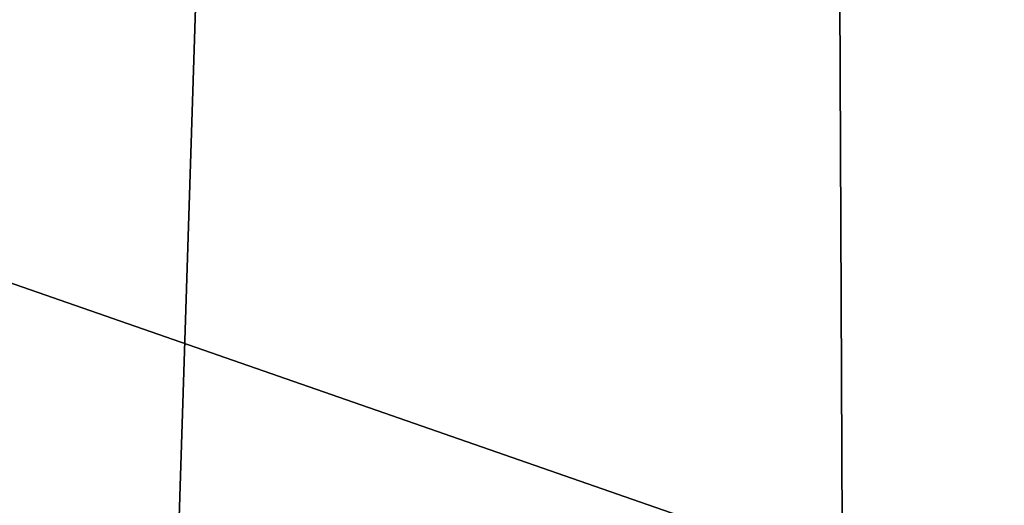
# Model space of a CAD drawing. Header units: millimetres. Extents: x -682 to 137, y -14 to 967.
# Tile 682 of 788: x 6.615 to 7.207, y 954.499 to 954.79. Entities that reach past the tile are written whole.
import ezdxf

# ---------------------------------------------------------------- set-up
doc = ezdxf.new("R2010")
doc.units = ezdxf.units.MM
doc.header["$LTSCALE"] = 65.185185
for name, color, linetype in [('3727', 7, 'CONTINUOUS'), ('3749', 7, 'CONTINUOUS'), ('87', 7, 'CONTINUOUS'), ('88', 7, 'CONTINUOUS')]:
    doc.layers.add(name, color=color, linetype=linetype)

msp = doc.modelspace()

# ---------------------------------------------------------------- linework, layer by layer
at = {"layer": '3727', "color": 7, "linetype": 'CONTINUOUS', "true_color": 0x96918c}
for points in [[(6.24521, 954, -9.71591), (8.72804, 954, -7.56411), (6.2444, 960.45, -9.71648), (6.24521, 954, -9.71591)], [(8.72804, 954, -7.56411), (8.72891, 960.45, -7.56364), (6.2444, 960.45, -9.71648), (8.72804, 954, -7.56411)], [(6.24521, 954, 9.71591), (6.2444, 960.45, 9.71648), (8.72891, 960.45, 7.56364), (6.24521, 954, 9.71591)], [(8.72804, 954, 7.56411), (6.24521, 954, 9.71591), (8.72891, 960.45, 7.56364), (8.72804, 954, 7.56411)]]:
    msp.add_3dface(points, dxfattribs=at)
at = {"layer": '3749', "color": 7, "linetype": 'CONTINUOUS', "true_color": 0x96918c}
for points in [[(7.06146, 965.50436, -12.2308), (3.88113, 865.50436, -14.48464), (3.65528, 965.50436, -13.64169), (7.06146, 965.50436, -12.2308)], [(3.88113, 865.50436, 14.48464), (7.49778, 865.50436, 12.98658), (3.65528, 965.50436, 13.64169), (3.88113, 865.50436, 14.48464)], [(3.65528, 965.50436, 13.64169), (7.49778, 865.50436, 12.98658), (7.06146, 965.50436, 12.2308), (3.65528, 965.50436, 13.64169)], [(7.49778, 865.50436, -12.98658), (3.88113, 865.50436, -14.48464), (7.06146, 965.50436, -12.2308), (7.49778, 865.50436, -12.98658)], [(9.98641, 965.50436, -9.98641), (7.49778, 865.50436, -12.98658), (7.06146, 965.50436, -12.2308), (9.98641, 965.50436, -9.98641)], [(7.49778, 865.50436, 12.98658), (10.60348, 865.50436, 10.6035), (7.06146, 965.50436, 12.2308), (7.49778, 865.50436, 12.98658)], [(7.06146, 965.50436, 12.2308), (10.60348, 865.50436, 10.6035), (9.98641, 965.50436, 9.98641), (7.06146, 965.50436, 12.2308)]]:
    msp.add_3dface(points, dxfattribs=at)
at = {"layer": '87', "color": 7, "linetype": 'CONTINUOUS', "true_color": 0x999999}
for points in [[(8.42721, 954.8, -6.13679), (6.1281, 954, -8.43357), (6.12195, 954.8, -8.43804), (8.42721, 954.8, -6.13679)], [(8.4342, 954, -6.12714), (6.1281, 954, -8.43357), (8.42721, 954.8, -6.13679), (8.4342, 954, -6.12714)]]:
    msp.add_3dface(points, dxfattribs=at)
at = {"layer": '88', "color": 7, "linetype": 'CONTINUOUS', "true_color": 0x999999}
for points in [[(6.12195, 954, 8.43804), (8.42721, 954, 6.13679), (6.1281, 954.8, 8.43357), (6.12195, 954, 8.43804)], [(6.1281, 954.8, 8.43357), (8.42721, 954, 6.13679), (8.4342, 954.8, 6.12714), (6.1281, 954.8, 8.43357)]]:
    msp.add_3dface(points, dxfattribs=at)

doc.saveas('drawing.dxf')
